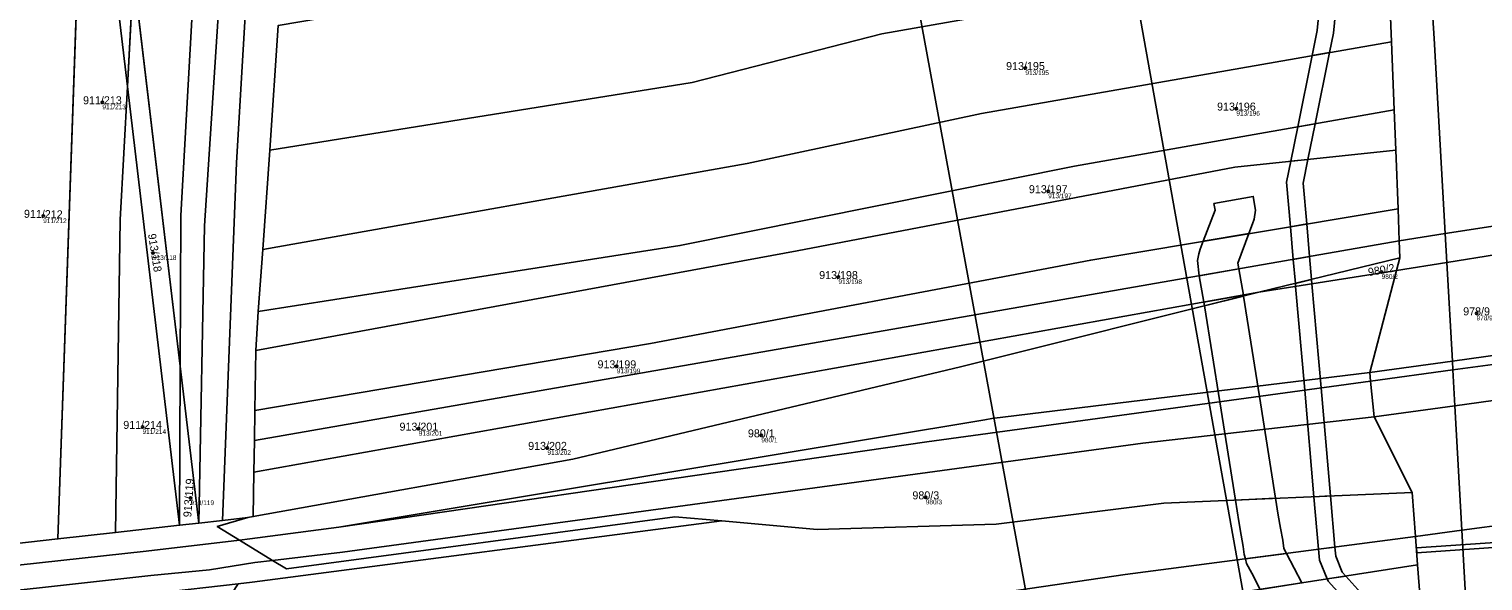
# Model space of a CAD drawing. Extents: x -603967 to -594699, y -1179315 to -1165625.
# Drawn here: x -596214.2 to -595905.4, y -1172013.3 to -1171896.2 of the extents above; entities that cross this region are included whole.
import ezdxf

# ---------------------------------------------------------------- set-up
doc = ezdxf.new("R2010")
doc.units = 0
for name, color, linetype in [('Definiční body', 7, 'Continuous'), ('Hranice parcel', 7, 'Continuous'), ('Parcelní čísla', 7, 'Continuous'), ('Polygon parcely', 7, 'Continuous'), ('Poz předměty', 7, 'Continuous'), ('Vnitřní kresba', 7, 'Continuous'), ('Věcná břemena k části', 7, 'Continuous')]:
    doc.layers.add(name, color=color, linetype=linetype)

msp = doc.modelspace()

# ---------------------------------------------------------------- linework, layer by layer
at = {"layer": 'Definiční body'}
for centre in [(-596002.61, -1171904.42994), (-596198.64, -1171911.69994), (-595957.81, -1171913.03994), (-595997.77, -1171930.57994), (-596211.2, -1171935.85994), (-596187.89, -1171943.69994), (-595926.96, -1171947.70994), (-596042.31, -1171948.80994), (-595906.8, -1171956.50994), (-596089.38, -1171967.75994), (-596190.1, -1171980.62994), (-596131.43, -1171980.99994), (-596058.7, -1171982.41994), (-596104.11, -1171985.07994), (-596179.9, -1171995.73994), (-596023.77, -1171995.57994)]:
    msp.add_circle(centre, 0.25, dxfattribs=at)
at = {"layer": 'Hranice parcel'}
for p, q in [((-596208.06, -1172004.39), (-596202.16, -1171833.87)), ((-596193.3, -1171908.37), (-596202.16, -1171833.87)), ((-596193.3, -1171908.37), (-596192.01, -1171884.34)), ((-596182.08, -1171967.76), (-596192.01, -1171884.34)), ((-596161.33, -1171895.43), (-596163.04, -1171921.88)), ((-595924.3, -1171913.29), (-595924.87, -1171898.85)), ((-596182.23, -1172001.5), (-596193.3, -1171908.37)), ((-595923.96, -1171921.9), (-595924.3, -1171913.29)), ((-596163.04, -1171921.88), (-596164.57, -1171942.93)), ((-595923.48, -1171934.29), (-595923.96, -1171921.9)), ((-595923.21, -1171941.13), (-595923.48, -1171934.29)), ((-596166.34, -1171983.53), (-595923.21, -1171941.13)), ((-595923.07, -1171944.76), (-595923.21, -1171941.13)), ((-596164.57, -1171942.93), (-596165.52, -1171956.1)), ((-595953.05, -1171952.05), (-595923.07, -1171944.76)), ((-595923.77, -1171947.41), (-595953.05, -1171952.05)), ((-595923.77, -1171947.41), (-595929.48, -1171969.07)), ((-595923.07, -1171944.76), (-595923.77, -1171947.41)), ((-596166.45, -1171990.24), (-595953.05, -1171952.05)), ((-596165.52, -1171956.1), (-596166.03, -1171964.39)), ((-596166.03, -1171964.39), (-596166.24, -1171977.14)), ((-596182.23, -1172001.5), (-596182.08, -1171967.76)), ((-596178.12, -1172001.04), (-596182.08, -1171967.76)), ((-595929.3, -1171970.91), (-595929.48, -1171969.07)), ((-596023.55, -1171983.8), (-595929.3, -1171970.91)), ((-595928.56, -1171978.52), (-595929.3, -1171970.91)), ((-596166.24, -1171977.14), (-596166.34, -1171983.53)), ((-595920.45, -1171994.55), (-595928.56, -1171978.52)), ((-596166.34, -1171983.53), (-596166.45, -1171990.24)), ((-596166.45, -1171990.24), (-596166.6, -1171999.68)), ((-595919.76, -1172003.92), (-595920.45, -1171994.55)), ((-596174.24, -1172001.74), (-596167.74, -1171999.88)), ((-596173.12, -1172000.48), (-596167.74, -1171999.88)), ((-596167.74, -1171999.88), (-596166.6, -1171999.68)), ((-596077.08, -1171999.69), (-596159.53, -1172010.79)), ((-596067.11, -1172000.59), (-596077.08, -1171999.69)), ((-596208.06, -1172004.39), (-596195.86, -1172003.03)), ((-596195.86, -1172003.03), (-596182.23, -1172001.5)), ((-596182.23, -1172001.5), (-596178.12, -1172001.04)), ((-596178.12, -1172001.04), (-596173.12, -1172000.48)), ((-596169.5, -1172004.65), (-596174.24, -1172001.74)), ((-596046.85, -1172002.42), (-596067.11, -1172000.59)), ((-596220.61, -1172005.79), (-596208.06, -1172004.39)), ((-596169.5, -1172004.65), (-596167.35, -1172004.4)), ((-595919.31, -1172009.93), (-595919.76, -1172003.92)), ((-595918.78, -1172017.08), (-595919.31, -1172009.93))]:
    msp.add_line(p, q, dxfattribs=at)
for points in [[(-596178.12, -1172001.04), (-596176.96, -1171937.94), (-596170.62, -1171841.19), (-596171.08, -1171810.99), (-596178.63, -1171754.05), (-596198.52, -1171648.01)], [(-596173.12, -1172000.48), (-596170.14, -1171924.59), (-596164.42, -1171827.2), (-596173.01, -1171755.15), (-596194.62, -1171646.56)], [(-596182.08, -1171967.76), (-596181.94, -1171935.76), (-596176.48, -1171837.27), (-596177.69, -1171803.14), (-596183.65, -1171756.05), (-596203.71, -1171649.93)], [(-596163.04, -1171921.88), (-596073.41, -1171907.5), (-596033.07, -1171897.2), (-595925.62, -1171878.28)], [(-595924.87, -1171898.85), (-595925.42, -1171884.82), (-595925.62, -1171878.28)], [(-596164.57, -1171942.93), (-596061.68, -1171924.67), (-596011.91, -1171914.08), (-595924.87, -1171898.85)], [(-596195.86, -1172003.03), (-596194.82, -1171936.66), (-596193.3, -1171908.37)], [(-596165.52, -1171956.1), (-596075.98, -1171942.12), (-595992.17, -1171925.24), (-595924.3, -1171913.29)], [(-596166.03, -1171964.39), (-596051.07, -1171943.21), (-595958.11, -1171925.47), (-595923.96, -1171921.9)], [(-596166.24, -1171977.14), (-596082.25, -1171962.95), (-595988.72, -1171945.21), (-595923.48, -1171934.29)], [(-595923.21, -1171941.13), (-595913.46, -1171939.59), (-595902.88, -1171937.91), (-595898.41, -1171937.2), (-595887.74, -1171935.51), (-595879.8, -1171934.25)], [(-595923.77, -1171947.41), (-595913.12, -1171945.7), (-595902.53, -1171944), (-595898.05, -1171943.28), (-595887.39, -1171941.57), (-595879.4, -1171940.28)], [(-596166.6, -1171999.68), (-596098.75, -1171987.49), (-596016.41, -1171967.84), (-595953.05, -1171952.05)], [(-595929.48, -1171969.07), (-595911.94, -1171966.67), (-595901.3, -1171965.21), (-595896.79, -1171964.59), (-595886.15, -1171963.13), (-595869.58, -1171960.86)], [(-595868.77, -1171970.27), (-595885.6, -1171972.59), (-595896.23, -1171974.06), (-595900.75, -1171974.68), (-595911.41, -1171976.15), (-595928.56, -1171978.52)], [(-596167.35, -1172004.4), (-596148.4, -1172001.89), (-596023.55, -1171983.8)], [(-595920.45, -1171994.55), (-595973.19, -1171996.8), (-596008.79, -1172001.27), (-596046.85, -1172002.42)], [(-595919.76, -1172003.92), (-595909.93, -1172002.58), (-595899.22, -1172001.11), (-595894.67, -1172000.49), (-595884.08, -1171999.04), (-595876.07, -1171997.94)], [(-596067.11, -1172000.59), (-596166.8, -1172013.61), (-596169.83, -1172013.95)], [(-596177.58, -1172040.8), (-595981.41, -1172011.93), (-595919.76, -1172003.92)], [(-596159.53, -1172010.79), (-596162.5, -1172008.96), (-596169.5, -1172004.65)], [(-596178.03, -1172047.8), (-596129.83, -1172040.17), (-595980.76, -1172019.46), (-595919.31, -1172009.93)]]:
    msp.add_lwpolyline(points, dxfattribs=at)
at = {"layer": 'Polygon parcely'}
for points in [[(-596203.71, -1171649.93), (-596183.65, -1171756.05), (-596177.69, -1171803.14), (-596176.48, -1171837.27), (-596181.94, -1171935.76), (-596182.08, -1171967.76), (-596178.12, -1172001.04), (-596176.96, -1171937.94), (-596170.62, -1171841.19), (-596171.08, -1171810.99), (-596178.63, -1171754.05), (-596198.52, -1171648.01)], [(-596178.12, -1172001.04), (-596173.12, -1172000.48), (-596170.14, -1171924.59), (-596164.42, -1171827.2), (-596173.01, -1171755.15), (-596194.62, -1171646.56), (-596198.52, -1171648.01), (-596178.63, -1171754.05), (-596171.08, -1171810.99), (-596170.62, -1171841.19), (-596176.96, -1171937.94)], [(-596177.69, -1171803.14), (-596183.65, -1171756.05), (-596203.71, -1171649.93), (-596215.39, -1171654.26), (-596199.61, -1171735.36), (-596195.19, -1171762.74), (-596189.48, -1171833.17), (-596192.01, -1171884.34), (-596182.08, -1171967.76), (-596181.94, -1171935.76), (-596176.48, -1171837.27)], [(-596219.23, -1171655.68), (-596223.17, -1171657.14), (-596215.7, -1171719.95), (-596213.42, -1171732.01), (-596205.99, -1171781.57), (-596201.98, -1171828.76), (-596202.16, -1171833.87), (-596193.3, -1171908.37), (-596192.01, -1171884.34)], [(-596220.61, -1172005.79), (-596208.06, -1172004.39), (-596202.16, -1171833.87), (-596215.7, -1171719.95), (-596227.31, -1171658.67), (-596237.91, -1171666.27), (-596226.28, -1171730.36), (-596216.9, -1171796.09), (-596214.69, -1171846.13)], [(-596208.06, -1172004.39), (-596195.86, -1172003.03), (-596194.82, -1171936.66), (-596193.3, -1171908.37), (-596202.16, -1171833.87)], [(-596073.41, -1171907.5), (-596033.07, -1171897.2), (-595925.62, -1171878.28), (-595926.44, -1171851.11), (-596009.33, -1171865.44), (-596075.98, -1171880.89), (-596161.33, -1171895.43), (-596163.04, -1171921.88)], [(-595913.46, -1171939.59), (-595902.88, -1171937.91), (-595898.41, -1171937.2), (-595887.74, -1171935.51), (-595879.8, -1171934.25), (-595880.27, -1171927.18), (-595881.12, -1171914.57), (-595881.59, -1171907.51), (-595882.53, -1171893.44), (-595883.94, -1171872.5), (-595891.32, -1171873.53), (-595902.07, -1171875.02), (-595906.49, -1171875.63), (-595917.12, -1171877.1), (-595925.62, -1171878.28), (-595925.42, -1171884.82), (-595924.87, -1171898.85), (-595924.3, -1171913.29), (-595923.96, -1171921.9), (-595923.48, -1171934.29), (-595923.21, -1171941.13)], [(-596061.68, -1171924.67), (-596011.91, -1171914.08), (-595924.87, -1171898.85), (-595925.42, -1171884.82), (-595925.62, -1171878.28), (-596033.07, -1171897.2), (-596073.41, -1171907.5), (-596163.04, -1171921.88), (-596164.57, -1171942.93)], [(-596182.23, -1172001.5), (-596182.08, -1171967.76), (-596192.01, -1171884.34), (-596193.3, -1171908.37)], [(-595924.3, -1171913.29), (-595924.87, -1171898.85), (-596011.91, -1171914.08), (-596061.68, -1171924.67), (-596164.57, -1171942.93), (-596165.52, -1171956.1), (-596075.98, -1171942.12), (-595992.17, -1171925.24)], [(-596195.86, -1172003.03), (-596182.23, -1172001.5), (-596193.3, -1171908.37), (-596194.82, -1171936.66)], [(-595923.96, -1171921.9), (-595924.3, -1171913.29), (-595992.17, -1171925.24), (-596075.98, -1171942.12), (-596165.52, -1171956.1), (-596166.03, -1171964.39), (-596051.07, -1171943.21), (-595958.11, -1171925.47)], [(-596082.25, -1171962.95), (-595988.72, -1171945.21), (-595923.48, -1171934.29), (-595923.96, -1171921.9), (-595958.11, -1171925.47), (-596051.07, -1171943.21), (-596166.03, -1171964.39), (-596166.24, -1171977.14)], [(-596166.34, -1171983.53), (-595923.21, -1171941.13), (-595923.48, -1171934.29), (-595988.72, -1171945.21), (-596082.25, -1171962.95), (-596166.24, -1171977.14)], [(-595902.53, -1171944), (-595898.05, -1171943.28), (-595887.39, -1171941.57), (-595879.4, -1171940.28), (-595879.8, -1171934.25), (-595887.74, -1171935.51), (-595898.41, -1171937.2), (-595902.88, -1171937.91), (-595913.46, -1171939.59), (-595923.21, -1171941.13), (-595923.07, -1171944.76), (-595923.77, -1171947.41), (-595913.12, -1171945.7)], [(-595923.07, -1171944.76), (-595923.21, -1171941.13), (-596166.34, -1171983.53), (-596166.45, -1171990.24), (-595953.05, -1171952.05)], [(-595896.79, -1171964.59), (-595886.15, -1171963.13), (-595869.58, -1171960.86), (-595879.28, -1171942), (-595879.4, -1171940.28), (-595887.39, -1171941.57), (-595898.05, -1171943.28), (-595902.53, -1171944), (-595913.12, -1171945.7), (-595923.77, -1171947.41), (-595929.48, -1171969.07), (-595911.94, -1171966.67), (-595901.3, -1171965.21)], [(-596023.55, -1171983.8), (-595929.3, -1171970.91), (-595929.48, -1171969.07), (-595923.77, -1171947.41), (-595953.05, -1171952.05), (-596016.41, -1171967.84), (-596098.75, -1171987.49), (-596166.6, -1171999.68), (-596167.74, -1171999.88), (-596174.24, -1172001.74), (-596169.5, -1172004.65), (-596167.35, -1172004.4), (-596148.4, -1172001.89)], [(-595923.07, -1171944.76), (-595953.05, -1171952.05), (-595923.77, -1171947.41)], [(-595953.05, -1171952.05), (-596166.45, -1171990.24), (-596166.6, -1171999.68), (-596098.75, -1171987.49), (-596016.41, -1171967.84)], [(-595869.58, -1171960.86), (-595886.15, -1171963.13), (-595896.79, -1171964.59), (-595901.3, -1171965.21), (-595911.94, -1171966.67), (-595929.48, -1171969.07), (-595929.3, -1171970.91), (-595928.56, -1171978.52), (-595911.41, -1171976.15), (-595900.75, -1171974.68), (-595896.23, -1171974.06), (-595885.6, -1171972.59), (-595868.77, -1171970.27), (-595869.42, -1171962.71)], [(-596182.23, -1172001.5), (-596178.12, -1172001.04), (-596182.08, -1171967.76)], [(-596023.55, -1171983.8), (-596148.4, -1172001.89), (-596167.35, -1172004.4), (-596169.5, -1172004.65), (-596162.5, -1172008.96), (-596159.53, -1172010.79), (-596077.08, -1171999.69), (-596067.11, -1172000.59), (-596046.85, -1172002.42), (-596008.79, -1172001.27), (-595973.19, -1171996.8), (-595920.45, -1171994.55), (-595928.56, -1171978.52), (-595929.3, -1171970.91)], [(-595884.08, -1171999.04), (-595876.07, -1171997.94), (-595876.5, -1171988.38), (-595868.77, -1171970.27), (-595885.6, -1171972.59), (-595896.23, -1171974.06), (-595900.75, -1171974.68), (-595911.41, -1171976.15), (-595928.56, -1171978.52), (-595920.45, -1171994.55), (-595919.76, -1172003.92), (-595909.93, -1172002.58), (-595899.22, -1172001.11), (-595894.67, -1172000.49)], [(-596067.11, -1172000.59), (-596166.8, -1172013.61), (-596169.83, -1172013.95), (-596176.51, -1172024.22), (-596177.58, -1172040.8), (-595981.41, -1172011.93), (-595919.76, -1172003.92), (-595920.45, -1171994.55), (-595973.19, -1171996.8), (-596008.79, -1172001.27), (-596046.85, -1172002.42)], [(-595919.31, -1172009.93), (-595919.76, -1172003.92), (-595981.41, -1172011.93), (-596177.58, -1172040.8), (-596178.03, -1172047.8), (-596129.83, -1172040.17), (-595980.76, -1172019.46)], [(-596178.53, -1172055.52), (-596079.59, -1172042.32), (-595980.13, -1172026.89), (-595918.78, -1172017.08), (-595919.31, -1172009.93), (-595980.76, -1172019.46), (-596129.83, -1172040.17), (-596178.03, -1172047.8)]]:
    msp.add_lwpolyline(points, close=True, dxfattribs=at)
for points in [[(-596164.42, -1171827.2), (-596170.14, -1171924.59), (-596173.12, -1172000.48), (-596167.74, -1171999.88), (-596166.6, -1171999.68), (-596166.45, -1171990.24), (-596166.34, -1171983.53), (-596166.24, -1171977.14), (-596166.03, -1171964.39), (-596165.52, -1171956.1), (-596164.57, -1171942.93), (-596163.04, -1171921.88), (-596161.33, -1171895.43)], [(-596067.11, -1172000.59), (-596077.08, -1171999.69), (-596159.53, -1172010.79), (-596162.5, -1172008.96), (-596169.5, -1172004.65), (-596174.24, -1172001.74), (-596167.74, -1171999.88), (-596173.12, -1172000.48), (-596178.12, -1172001.04), (-596182.23, -1172001.5), (-596195.86, -1172003.03), (-596208.06, -1172004.39), (-596220.61, -1172005.79)], [(-596312.32, -1172025.99), (-596300.36, -1172024.66), (-596289.1, -1172023.4), (-596265.54, -1172022.33), (-596244.52, -1172021.37), (-596229.71, -1172020.69), (-596222.6, -1172019.89), (-596200.56, -1172017.41), (-596197.74, -1172017.09), (-596187.3, -1172015.92), (-596169.83, -1172013.95), (-596166.8, -1172013.61), (-596067.11, -1172000.59)], [(-595899.22, -1172001.11), (-595909.93, -1172002.58), (-595919.76, -1172003.92), (-595919.31, -1172009.93), (-595918.78, -1172017.08), (-595918.3, -1172023.6), (-595917.7, -1172031.68), (-595917.07, -1172040.2), (-595916.52, -1172047.65), (-595916.01, -1172054.47), (-595914.94, -1172068.94), (-595913.36, -1172090.27), (-595912.26, -1172112.13), (-595903.85, -1172110.99)]]:
    msp.add_lwpolyline(points, dxfattribs=at)
at = {"layer": 'Poz předměty'}
for p, q in [((-595901.88, -1172562.6), (-596170.28, -1171103.82)), ((-596119.4, -1171103.94), (-595907.87, -1172287.12))]:
    msp.add_line(p, q, dxfattribs=at)
at = {"layer": 'Vnitřní kresba'}
for p, q in [((-595917.12, -1171877.1), (-595915.78, -1171898.19)), ((-595915.78, -1171898.19), (-595913.46, -1171939.59)), ((-595913.46, -1171939.59), (-595913.12, -1171945.7)), ((-595913.12, -1171945.7), (-595911.94, -1171966.67)), ((-596009.74, -1171978.81), (-595929.48, -1171969.07)), ((-595929.3, -1171970.91), (-595911.84, -1171968.52)), ((-595911.94, -1171966.67), (-595911.84, -1171968.52)), ((-595911.84, -1171968.52), (-595901.19, -1171967.06)), ((-595911.84, -1171968.52), (-595911.41, -1171976.15)), ((-595911.41, -1171976.15), (-595909.93, -1172002.58)), ((-596148.4, -1172001.89), (-596011.19, -1171979.14)), ((-596011.19, -1171979.14), (-596009.74, -1171978.81)), ((-595977.7, -1171984.11), (-595928.56, -1171978.52)), ((-596147.63, -1172007.2), (-595977.7, -1171984.11)), ((-595909.93, -1172002.58), (-595903.85, -1172110.99)), ((-596189.36, -1172007), (-596169.5, -1172004.65)), ((-596257.94, -1172014.51), (-596189.36, -1172007)), ((-596166.23, -1172009.4), (-596162.5, -1172008.96)), ((-596162.5, -1172008.96), (-596147.63, -1172007.2)), ((-596289.1, -1172023.4), (-596188.31, -1172012.16)), ((-596188.31, -1172012.16), (-596175.88, -1172011)), ((-596175.88, -1172011), (-596166.23, -1172009.4))]:
    msp.add_line(p, q, dxfattribs=at)
at = {"layer": 'Věcná břemena k části'}
for points in [[(-595940.65, -1171896.48), (-595941.72, -1171901.8), (-595938.03, -1171901.15), (-595937.19, -1171897), (-595935.53, -1171880.02), (-595939.1, -1171880.65)], [(-595944.77, -1171916.89), (-595941.07, -1171916.24), (-595938.03, -1171901.15), (-595941.72, -1171901.8)], [(-595946.25, -1171924.23), (-595942.6, -1171923.85), (-595941.07, -1171916.24), (-595944.77, -1171916.89)], [(-595946.33, -1171938.11), (-595942.86, -1171937.53), (-595943.62, -1171928.89), (-595942.6, -1171923.85), (-595946.25, -1171924.23), (-595947.15, -1171928.69)], [(-595962.59, -1171933.21), (-595962.34, -1171934.59), (-595964.84, -1171941.21), (-595955.14, -1171939.59), (-595954.35, -1171937.5), (-595954.05, -1171936.54), (-595953.72, -1171934.61), (-595954.23, -1171931.67)], [(-595945.72, -1171945.06), (-595942.26, -1171944.45), (-595942.86, -1171937.53), (-595946.33, -1171938.11)], [(-595957.31, -1171947.08), (-595957.52, -1171945.88), (-595955.14, -1171939.59), (-595964.84, -1171941.21), (-595965.46, -1171942.86), (-595965.81, -1171943.85), (-595966.07, -1171945.28), (-595965.7, -1171948.54)], [(-595957.31, -1171947.08), (-595965.7, -1171948.54), (-595964.69, -1171954.13), (-595956.31, -1171952.63)], [(-595945.27, -1171950.16), (-595941.83, -1171949.32), (-595942.26, -1171944.45), (-595945.72, -1171945.06)], [(-595941.32, -1171995.44), (-595937.82, -1171995.29), (-595939.82, -1171972.35), (-595941.75, -1171950.26), (-595941.83, -1171949.32), (-595945.27, -1171950.16), (-595945.22, -1171950.81), (-595943.29, -1171972.82)], [(-595964.55, -1171954.92), (-595956.27, -1171952.85), (-595956.31, -1171952.63), (-595964.69, -1171954.13)], [(-595956.27, -1171952.85), (-595964.55, -1171954.92), (-595961.32, -1171975.29), (-595958.02, -1171996.15), (-595949.47, -1171995.79), (-595952.9, -1171974.14)], [(-595955.9, -1172008.62), (-595947.16, -1172007.48), (-595947.7, -1172006.47), (-595947.94, -1172004.66), (-595948.43, -1172002.12), (-595948.91, -1171999.35), (-595949.47, -1171995.79), (-595958.02, -1171996.15), (-595957.29, -1172000.73), (-595956.79, -1172003.64), (-595956.34, -1172006.02), (-595956.12, -1172007.7)], [(-595940.34, -1172006.59), (-595936.87, -1172006.14), (-595937.82, -1171995.29), (-595941.32, -1171995.44)], [(-595940.14, -1172008.94), (-595938.51, -1172012.91), (-595934.58, -1172012.3), (-595935.32, -1172011.48), (-595936.7, -1172008.1), (-595936.87, -1172006.14), (-595940.34, -1172006.59)], [(-595919.58, -1172006.33), (-595919.5, -1172007.33), (-595875.79, -1172004.35), (-595875.83, -1172003.36)], [(-595955.9, -1172008.62), (-595955.67, -1172009.61), (-595954.55, -1172011.68), (-595952.75, -1172015.12), (-595943.88, -1172013.74), (-595947.16, -1172007.48)], [(-595932.94, -1172019.34), (-595928.82, -1172018.68), (-595934.58, -1172012.3), (-595938.51, -1172012.91), (-595938.32, -1172013.38)]]:
    msp.add_lwpolyline(points, close=True, dxfattribs=at)

# ---------------------------------------------------------------- texts
at = {"layer": 'Definiční body'}
for s, p in [('913/195', (-596002.61, -1171905.919)), ('911/213', (-596198.64, -1171913.189)), ('913/196', (-595957.81, -1171914.529)), ('913/197', (-595997.77, -1171932.069)), ('911/212', (-596211.2, -1171937.349)), ('913/118', (-596187.89, -1171945.189)), ('913/198', (-596042.31, -1171950.299)), ('980/2', (-595926.96, -1171949.199)), ('978/9', (-595906.8, -1171957.999)), ('913/199', (-596089.38, -1171969.249)), ('911/214', (-596190.1, -1171982.119)), ('913/201', (-596131.43, -1171982.489)), ('980/1', (-596058.7, -1171983.909)), ('913/202', (-596104.11, -1171986.569)), ('913/119', (-596179.9, -1171997.229)), ('980/3', (-596023.77, -1171997.069))]:
    msp.add_text(s, height=0.999996, dxfattribs=at).set_placement(p)
at = {"layer": 'Parcelní čísla'}
for s, p in [('913/195', (-596006.706, -1171904.855)), ('911/213', (-596202.736, -1171912.125)), ('913/196', (-595961.906, -1171913.465)), ('913/197', (-596001.866, -1171931.005)), ('913/198', (-596046.406, -1171949.235)), ('978/9', (-595909.636, -1171956.935)), ('913/199', (-596093.476, -1171968.185)), ('911/214', (-596194.196, -1171981.055)), ('913/201', (-596135.526, -1171981.425)), ('980/1', (-596061.536, -1171982.845)), ('913/202', (-596108.206, -1171985.505)), ('980/3', (-596026.606, -1171996.005))]:
    msp.add_text(s, height=1.699998, dxfattribs=at).set_placement(p)
for s, rotation, p in [('911/212', 359, (-596215.303, -1171936.213)), ('913/118', 279, (-596188.95, -1171939.72)), ('980/2', 10, (-595929.679, -1171948.621)), ('913/119', 86, (-596179.761, -1171999.856))]:
    msp.add_text(s, height=1.699998, rotation=rotation, dxfattribs=at).set_placement(p)

doc.saveas('drawing.dxf')
